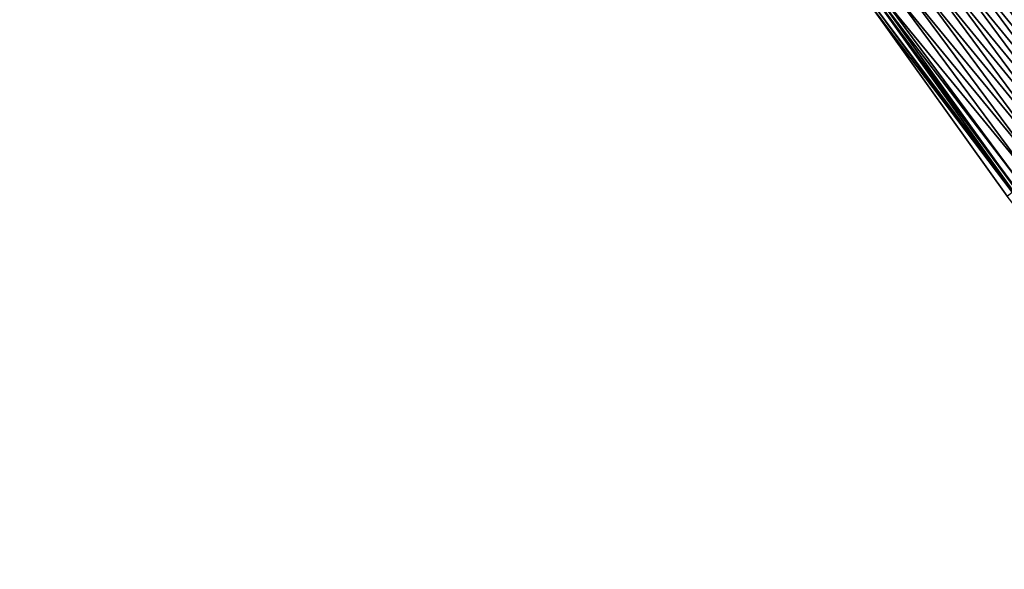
# Model space of a CAD drawing. Header units: feet. Extents: x 2017424 to 2024169, y 808042 to 818730.
# Tile 303 of 329: x 2023063 to 2023147, y 813748 to 813795. Entities that reach past the tile are written whole.
import ezdxf

# ---------------------------------------------------------------- set-up
doc = ezdxf.new("R2010")
doc.units = ezdxf.units.FT
doc.header["$MEASUREMENT"] = 0
doc.layers.add('EP_Travel Lane', color=172, linetype='Continuous', lineweight=53)
doc.layers.add('I-77-MM15-17_NB-Surface-BORDER', color=7, linetype='Continuous')
doc.layers.add('I-77-MM15-17_NB-Surface-TIN', color=7, linetype='Continuous')

msp = doc.modelspace()

# ---------------------------------------------------------------- linework, layer by layer
at = {"layer": 'EP_Travel Lane'}
msp.add_polyline3d([(2023063.678, 813891.162, 307.847), (2023075.819, 813875.586, 308.415), (2023088.028, 813859.758, 309.048), (2023088.028, 813859.758, 309.048), (2023100.158, 813843.993, 309.729), (2023112.262, 813828.086, 310.396), (2023124.365, 813812.177, 311.047), (2023136.215, 813796.315, 311.65), (2023148.111, 813780.25, 312.264), (2023159.73, 813764.409, 312.876), (2023171.243, 813748.069, 313.551), (2023182.756, 813731.731, 314.265), (2023194.013, 813715.443, 314.986), (2023205.308, 813698.956, 315.779), (2023216.421, 813682.601, 316.584), (2023227.351, 813665.865, 317.251), (2023237.849, 813649.345, 318.012), (2023248.525, 813632.445, 318.667), (2023259.2, 813615.546, 319.353), (2023269.875, 813598.648, 320.066)], dxfattribs=at)
at = {"layer": 'I-77-MM15-17_NB-Surface-BORDER', "color": 3, "linetype": 'Continuous', "lineweight": -3}
msp.add_polyline3d([(2023269.411, 813598.356, 320.028), (2023258.819, 813615.307, 319.324), (2023248.226, 813632.257, 318.643), (2023236.786, 813648.677, 317.927), (2023226.337, 813665.188, 317.172), (2023215.277, 813681.838, 316.501), (2023204.481, 813698.386, 315.678), (2023193.403, 813715.022, 314.921), (2023182.179, 813731.322, 314.203), (2023170.917, 813747.838, 313.514), (2023159.405, 813764.178, 312.834), (2023147.353, 813779.684, 312.166), (2023135.703, 813795.934, 311.587), (2023123.702, 813811.67, 310.97), (2023111.626, 813827.599, 310.313), (2023100.087, 813843.939, 309.721), (2023087.854, 813859.623, 309.028), (2023075.645, 813875.451, 308.395), (2023063.472, 813890.997, 307.824)], dxfattribs=at)
at = {"layer": 'I-77-MM15-17_NB-Surface-TIN', "color": 128, "linetype": 'Continuous', "lineweight": -3}
for points in [[(2023158.537, 813788.01, 313.309), (2023146.627, 813804.065, 312.692), (2023146.325, 813803.841, 312.666)], [(2023159.015, 813788.366, 313.347), (2023147.119, 813804.431, 312.729), (2023146.627, 813804.065, 312.692)], [(2023158.537, 813788.01, 313.309), (2023159.015, 813788.366, 313.347), (2023146.627, 813804.065, 312.692)], [(2023157.41, 813787.172, 313.213), (2023145.514, 813803.238, 312.594), (2023144.712, 813802.641, 312.516)], [(2023158.213, 813787.769, 313.282), (2023146.316, 813803.835, 312.665), (2023145.514, 813803.238, 312.594)], [(2023157.41, 813787.172, 313.213), (2023158.213, 813787.769, 313.282), (2023145.514, 813803.238, 312.594)], [(2023146.316, 813803.835, 312.665), (2023158.221, 813787.776, 313.283), (2023146.325, 813803.841, 312.666)], [(2023158.213, 813787.769, 313.282), (2023158.221, 813787.776, 313.283), (2023146.316, 813803.835, 312.665)], [(2023158.537, 813788.01, 313.309), (2023146.325, 813803.841, 312.666), (2023158.221, 813787.776, 313.283)], [(2023156.608, 813786.575, 313.138), (2023144.712, 813802.641, 312.516), (2023143.91, 813802.043, 312.435)], [(2023156.608, 813786.575, 313.138), (2023157.41, 813787.172, 313.213), (2023144.712, 813802.641, 312.516)], [(2023155.806, 813785.978, 313.057), (2023143.91, 813802.043, 312.435), (2023143.107, 813801.446, 312.354)], [(2023155.806, 813785.978, 313.057), (2023156.608, 813786.575, 313.138), (2023143.91, 813802.043, 312.435)], [(2023154.202, 813784.784, 312.897), (2023142.305, 813800.849, 312.274), (2023141.503, 813800.252, 312.197)], [(2023155.004, 813785.381, 312.975), (2023143.107, 813801.446, 312.354), (2023142.305, 813800.849, 312.274)], [(2023154.202, 813784.784, 312.897), (2023155.004, 813785.381, 312.975), (2023142.305, 813800.849, 312.274)], [(2023155.004, 813785.381, 312.975), (2023155.806, 813785.978, 313.057), (2023143.107, 813801.446, 312.354)], [(2023153.399, 813784.187, 312.822), (2023141.503, 813800.252, 312.197), (2023140.701, 813799.655, 312.115)], [(2023153.399, 813784.187, 312.822), (2023154.202, 813784.784, 312.897), (2023141.503, 813800.252, 312.197)], [(2023151.795, 813782.993, 312.659), (2023139.899, 813799.058, 312.035), (2023139.097, 813798.461, 311.95)], [(2023152.597, 813783.59, 312.741), (2023140.701, 813799.655, 312.115), (2023139.899, 813799.058, 312.035)], [(2023151.795, 813782.993, 312.659), (2023152.597, 813783.59, 312.741), (2023139.899, 813799.058, 312.035)], [(2023152.597, 813783.59, 312.741), (2023153.399, 813784.187, 312.822), (2023140.701, 813799.655, 312.115)], [(2023150.993, 813782.396, 312.574), (2023139.097, 813798.461, 311.95), (2023138.295, 813797.864, 311.866)], [(2023150.993, 813782.396, 312.574), (2023151.795, 813782.993, 312.659), (2023139.097, 813798.461, 311.95)], [(2023150.191, 813781.798, 312.488), (2023138.295, 813797.864, 311.866), (2023137.492, 813797.267, 311.786)], [(2023150.191, 813781.798, 312.488), (2023150.993, 813782.396, 312.574), (2023138.295, 813797.864, 311.866)], [(2023148.587, 813780.604, 312.319), (2023136.69, 813796.669, 311.707), (2023136.465, 813796.502, 311.68)], [(2023149.389, 813781.201, 312.401), (2023137.492, 813797.267, 311.786), (2023136.69, 813796.669, 311.707)], [(2023148.587, 813780.604, 312.319), (2023149.389, 813781.201, 312.401), (2023136.69, 813796.669, 311.707)], [(2023149.389, 813781.201, 312.401), (2023150.191, 813781.798, 312.488), (2023137.492, 813797.267, 311.786)], [(2023147.785, 813780.006, 312.224), (2023135.888, 813796.072, 311.611), (2023135.703, 813795.934, 311.587)], [(2023147.353, 813779.684, 312.166), (2023147.785, 813780.006, 312.224), (2023135.703, 813795.934, 311.587)], [(2023147.886, 813780.082, 312.238), (2023136.215, 813796.315, 311.65), (2023135.888, 813796.072, 311.611)], [(2023147.785, 813780.006, 312.224), (2023147.886, 813780.082, 312.238), (2023135.888, 813796.072, 311.611)], [(2023136.465, 813796.502, 311.68), (2023136.215, 813796.315, 311.65), (2023148.111, 813780.25, 312.264)], [(2023147.886, 813780.082, 312.238), (2023148.111, 813780.25, 312.264), (2023136.215, 813796.315, 311.65)], [(2023148.587, 813780.604, 312.319), (2023136.465, 813796.502, 311.68), (2023148.111, 813780.25, 312.264)]]:
    msp.add_3dface(points, dxfattribs=at)

doc.saveas('drawing.dxf')
